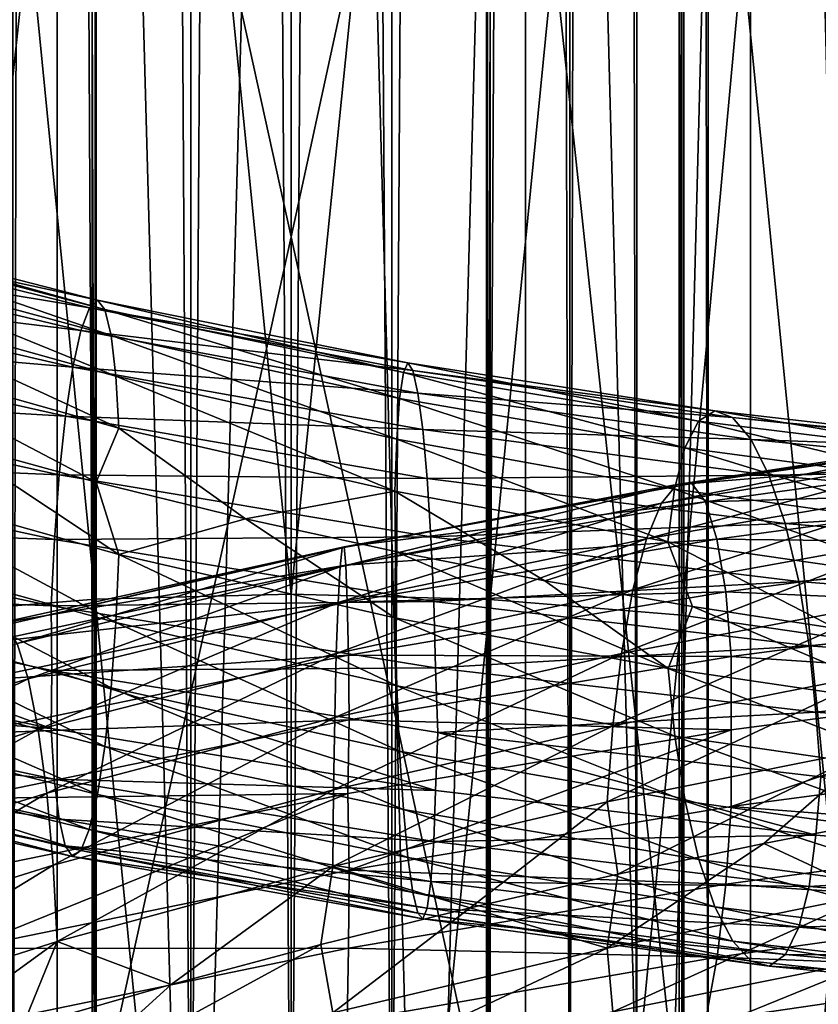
# Model space of a CAD drawing. Header units: metres. Extents: x -80 to 80, y -455 to 95.
# Tile 332 of 656: x -2.26 to 4.39, y -144.42 to -136.22. Entities that reach past the tile are written whole.
import ezdxf

# ---------------------------------------------------------------- set-up
doc = ezdxf.new("R2010")
doc.units = ezdxf.units.M
for name, color, linetype in [('solid_501010_K_01', 7, 'CONTINUOUS'), ('solid_501010_k_01_02', 7, 'CONTINUOUS'), ('solid_501010_k_02_01', 7, 'CONTINUOUS')]:
    doc.layers.add(name, color=color, linetype=linetype)

msp = doc.modelspace()

# ---------------------------------------------------------------- linework, layer by layer
at = {"layer": 'solid_501010_K_01'}
for points in [[(3.474733, -16.230074, 644.419678), (3.274158, -16.260498, 645.236816), (3.474481, -147.699997, 644.421814)], [(3.274158, -16.260498, 642.763), (3.474733, -16.230074, 643.580078), (3.474481, -147.699997, 643.578003)], [(3.474733, -16.230074, 644.419678), (3.474481, -147.699997, 644.421814), (3.474481, -147.699997, 643.578003)], [(3.474733, -16.230074, 643.580078), (3.474733, -16.230074, 644.419678), (3.474481, -147.699997, 643.578003)], [(2.620547, -16.346872, 641.67981), (2.882185, -16.314634, 642.014221), (2.880444, -147.699997, 642.011658)], [(2.882186, -16.314634, 645.985596), (2.620548, -16.346872, 646.319946), (2.880444, -147.699997, 645.988159)], [(2.882186, -16.314634, 645.985596), (2.880444, -147.699997, 645.988159), (3.272557, -147.699997, 645.241028)], [(2.882185, -16.314634, 642.014221), (3.272557, -147.699997, 642.758789), (2.880444, -147.699997, 642.011658)], [(2.882185, -16.314634, 642.014221), (3.274158, -16.260498, 642.763), (3.272557, -147.699997, 642.758789)], [(3.274158, -16.260498, 645.236816), (2.882186, -16.314634, 645.985596), (3.272557, -147.699997, 645.241028)], [(3.274158, -16.260498, 645.236816), (3.272557, -147.699997, 645.241028), (3.474481, -147.699997, 644.421814)], [(3.274158, -16.260498, 642.763), (3.474481, -147.699997, 643.578003), (3.272557, -147.699997, 642.758789)], [(2.320167, -16.380054, 641.379456), (2.320929, -147.699997, 641.380127), (1.626531, -147.699997, 640.900818)], [(1.985829, -16.412197, 641.117798), (2.320167, -16.380054, 641.379456), (1.626531, -147.699997, 640.900818)], [(2.320168, -16.380054, 646.620361), (1.98583, -16.412197, 646.882019), (2.320929, -147.699997, 646.61969)], [(2.320167, -16.380054, 641.379456), (2.620547, -16.346872, 641.67981), (2.320929, -147.699997, 641.380127)], [(2.620548, -16.346872, 646.319946), (2.320168, -16.380054, 646.620361), (2.320929, -147.699997, 646.61969)], [(2.620548, -16.346872, 646.319946), (2.320929, -147.699997, 646.61969), (2.880444, -147.699997, 645.988159)], [(2.620547, -16.346872, 641.67981), (2.880444, -147.699997, 642.011658), (2.320929, -147.699997, 641.380127)], [(0.83413, -16.484535, 647.399048), (0, -16.5, 647.499878), (0.837605, -147.699997, 647.398193)], [(1.622891, -16.441397, 647.100891), (0.83413, -16.484535, 647.399048), (0.837605, -147.699997, 647.398193)], [(0.83413, -16.484535, 640.600769), (1.622891, -16.441397, 640.898926), (0.837605, -147.699997, 640.601624)], [(1.622891, -16.441397, 647.100891), (0.837605, -147.699997, 647.398193), (1.626531, -147.699997, 647.098999)], [(1.622891, -16.441397, 640.898926), (1.626531, -147.699997, 640.900818), (0.837605, -147.699997, 640.601624)], [(1.98583, -16.412197, 646.882019), (1.622891, -16.441397, 647.100891), (1.626531, -147.699997, 647.098999)], [(1.622891, -16.441397, 640.898926), (1.985829, -16.412197, 641.117798), (1.626531, -147.699997, 640.900818)], [(1.98583, -16.412197, 646.882019), (1.626531, -147.699997, 647.098999), (2.320929, -147.699997, 646.61969)], [(0, -16.5, 647.499878), (0, -147.699997, 647.499878), (0.837605, -147.699997, 647.398193)], [(3.826834, -181.584335, 231.391663), (3.826834, -110.287094, 183.301071), (1.950903, -109.968887, 183.772842)], [(1.950903, -181.266113, 231.863434), (3.826834, -181.584335, 231.391663), (1.950903, -109.968887, 183.772842)], [(5.555702, -182.101074, 230.625549), (5.555702, -110.803848, 182.534958), (3.826834, -110.287094, 183.301071)], [(3.826834, -181.584335, 231.391663), (5.555702, -182.101074, 230.625549), (3.826834, -110.287094, 183.301071)], [(3.826834, -191.91687, 216.073044), (3.826834, -120.619637, 167.982452), (5.555702, -120.102882, 168.748566)], [(5.555702, -191.400116, 216.839157), (3.826834, -191.91687, 216.073044), (5.555702, -120.102882, 168.748566)], [(1.950903, -192.235077, 215.601273), (1.950903, -120.937851, 167.510681), (3.826834, -120.619637, 167.982452)], [(3.826834, -191.91687, 216.073044), (1.950903, -192.235077, 215.601273), (3.826834, -120.619637, 167.982452)], [(0, -192.342529, 215.441971), (0, -121.045296, 167.351379), (1.950903, -120.937851, 167.510681)], [(1.950903, -192.235077, 215.601273), (0, -192.342529, 215.441971), (1.950903, -120.937851, 167.510681)], [(0, -124.642555, 1136.625977), (0, -141.003525, 1141.652222), (1.658268, -124.699287, 1136.4729)], [(0, -141.003525, 1141.652222), (1.658268, -141.047653, 1141.494995), (1.658268, -124.699287, 1136.4729)], [(1.658268, -124.699287, 1136.4729), (1.658268, -141.047653, 1141.494995), (3.254351, -124.867523, 1136.018555)], [(1.658268, -141.047653, 1141.494995), (3.254351, -141.178558, 1141.028564), (3.254351, -124.867523, 1136.018555)], [(3.254351, -124.867523, 1136.018555), (3.254351, -141.178558, 1141.028564), (4.725122, -125.140785, 1135.280762)], [(3.254351, -141.178558, 1141.028564), (4.725122, -141.391174, 1140.270996), (4.725122, -125.140785, 1135.280762)], [(4.705681, -130.053833, 1122.015259), (4.705681, -145.213852, 1126.651001), (3.232754, -130.325699, 1121.28125)], [(0, -138.025543, 1123.136841), (0, -130.30011, 1120.595093), (1.635345, -130.492401, 1120.831055)], [(3.232754, -130.325699, 1121.28125), (3.232754, -145.425385, 1125.897339), (1.635345, -130.492401, 1120.831055)], [(4.705681, -145.213852, 1126.651001), (3.232754, -145.425385, 1125.897339), (3.232754, -130.325699, 1121.28125)], [(0, -138.025543, 1123.136841), (1.635345, -130.492401, 1120.831055), (1.635345, -145.555084, 1125.435181)], [(3.232754, -145.425385, 1125.897339), (1.635345, -145.555084, 1125.435181), (1.635345, -130.492401, 1120.831055)], [(0, -145.851944, 1125.348389), (0, -138.025543, 1123.136841), (1.635345, -145.555084, 1125.435181)], [(0.934078, -139.156067, 1119.78125), (3.394161, -139.561462, 1120.284424), (0.971201, -139.077347, 1119.150269)], [(0.971201, -139.077347, 1119.150269), (3.529058, -139.476318, 1119.66748), (1.012212, -139.139023, 1118.497192)], [(3.394161, -139.561462, 1120.284424), (3.529058, -139.476318, 1119.66748), (0.971201, -139.077347, 1119.150269)], [(0.902933, -139.374664, 1120.355347), (3.280993, -139.785858, 1120.846313), (0.934078, -139.156067, 1119.78125)], [(3.280993, -139.785858, 1120.846313), (3.394161, -139.561462, 1120.284424), (0.934078, -139.156067, 1119.78125)], [(1.012212, -139.139023, 1118.497192), (3.678078, -139.531296, 1119.029663), (1.05453, -139.328461, 1117.86084)], [(3.529058, -139.476318, 1119.66748), (3.678078, -139.531296, 1119.029663), (1.012212, -139.139023, 1118.497192)], [(1.05453, -139.328461, 1117.86084), (3.831851, -139.714188, 1118.408813), (1.095569, -139.632751, 1117.279785)], [(3.678078, -139.531296, 1119.029663), (3.831851, -139.714188, 1118.408813), (1.05453, -139.328461, 1117.86084)], [(0.879124, -139.71257, 1120.843628), (3.194477, -140.128601, 1121.324829), (0.902933, -139.374664, 1120.355347)], [(3.194477, -140.128601, 1121.324829), (3.280993, -139.785858, 1120.846313), (0.902933, -139.374664, 1120.355347)], [(3.394161, -139.561462, 1120.284424), (5.756583, -139.855133, 1121.179932), (3.529058, -139.476318, 1119.66748)], [(3.529058, -139.476318, 1119.66748), (5.985372, -139.75853, 1120.592651), (3.678078, -139.531296, 1119.029663)], [(5.756583, -139.855133, 1121.179932), (5.985372, -139.75853, 1120.592651), (3.529058, -139.476318, 1119.66748)], [(3.280993, -139.785858, 1120.846313), (5.564646, -140.089798, 1121.716797), (3.394161, -139.561462, 1120.284424)], [(5.564646, -140.089798, 1121.716797), (5.756583, -139.855133, 1121.179932), (3.394161, -139.561462, 1120.284424)], [(3.678078, -139.531296, 1119.029663), (6.238113, -139.801559, 1119.987305), (3.831851, -139.714188, 1118.408813)], [(5.985372, -139.75853, 1120.592651), (6.238113, -139.801559, 1119.987305), (3.678078, -139.531296, 1119.029663)], [(-1.435865, -139.620636, 1121.115112), (-0.380115, -140.375473, 1121.345947), (0.863944, -140.146805, 1121.217651)], [(1.095569, -139.632751, 1117.279785), (3.980974, -140.012512, 1117.842407), (1.132749, -140.039063, 1116.791992)], [(3.831851, -139.714188, 1118.408813), (3.980974, -140.012512, 1117.842407), (1.095569, -139.632751, 1117.279785)], [(3.084992, -140.246582, 1151.429443), (3.213969, -140.089554, 1152.062988), (5.912982, -139.676315, 1151.161621)], [(5.675694, -139.827621, 1150.558716), (3.084992, -140.246582, 1151.429443), (5.912982, -139.676315, 1151.161621)], [(3.213969, -140.089554, 1152.062988), (3.339046, -140.082245, 1152.713013), (6.143096, -139.67392, 1151.782227)], [(5.912982, -139.676315, 1151.161621), (3.213969, -140.089554, 1152.062988), (6.143096, -139.67392, 1151.782227)], [(6.143096, -139.67392, 1151.782227), (3.339046, -140.082245, 1152.713013), (6.351573, -139.830551, 1152.383667)], [(0.863944, -140.146805, 1121.217651), (3.139316, -140.566467, 1121.692139), (0.879124, -139.71257, 1120.843628)], [(3.139316, -140.566467, 1121.692139), (3.194477, -140.128601, 1121.324829), (0.879124, -139.71257, 1120.843628)], [(3.831851, -139.714188, 1118.408813), (6.498915, -139.972763, 1119.399658), (3.980974, -140.012512, 1117.842407)], [(6.238113, -139.801559, 1119.987305), (6.498915, -139.972763, 1119.399658), (3.831851, -139.714188, 1118.408813)], [(2.960002, -140.54248, 1150.850952), (3.084992, -140.246582, 1151.429443), (5.675694, -139.827621, 1150.558716)], [(5.445739, -140.117386, 1150.010132), (2.960002, -140.54248, 1150.850952), (5.675694, -139.827621, 1150.558716)], [(3.194477, -140.128601, 1121.324829), (5.417914, -140.441147, 1122.175781), (3.280993, -139.785858, 1120.846313)], [(5.417914, -140.441147, 1122.175781), (5.564646, -140.089798, 1121.716797), (3.280993, -139.785858, 1120.846313)], [(3.339046, -140.082245, 1152.713013), (3.452362, -140.235199, 1153.34082), (6.351573, -139.830551, 1152.383667)], [(6.351573, -139.830551, 1152.383667), (3.452362, -140.235199, 1153.34082), (6.526616, -140.142059, 1152.932617)], [(6.498915, -139.972763, 1119.399658), (6.751832, -140.260483, 1118.865356), (3.980974, -140.012512, 1117.842407)], [(0.40631, -140.775787, 1151.865479), (0.423297, -140.617645, 1152.511475), (3.213969, -140.089554, 1152.062988)], [(3.084992, -140.246582, 1151.429443), (0.40631, -140.775787, 1151.865479), (3.213969, -140.089554, 1152.062988)], [(0.423297, -140.617645, 1152.511475), (0.43977, -140.609543, 1153.173218), (3.339046, -140.082245, 1152.713013)], [(3.213969, -140.089554, 1152.062988), (0.423297, -140.617645, 1152.511475), (3.339046, -140.082245, 1152.713013)], [(3.339046, -140.082245, 1152.713013), (0.43977, -140.609543, 1153.173218), (3.452362, -140.235199, 1153.34082)], [(3.980974, -140.012512, 1117.842407), (4.116075, -140.413864, 1117.367676), (1.132749, -140.039063, 1116.791992)], [(1.132749, -140.039063, 1116.791992), (4.116075, -140.413864, 1117.367676), (1.163967, -140.526932, 1116.425415)], [(3.980974, -140.012512, 1117.842407), (6.751832, -140.260483, 1118.865356), (4.116075, -140.413864, 1117.367676)], [(0.863944, -140.146805, 1121.217651), (-0.380115, -140.375473, 1121.345947), (0.869304, -140.649445, 1121.448486)], [(0.863944, -140.146805, 1121.217651), (0.869304, -140.649445, 1121.448486), (2.114562, -140.892746, 1121.662231)], [(0.863944, -140.146805, 1121.217651), (2.114562, -140.892746, 1121.662231), (3.139316, -140.566467, 1121.692139)], [(2.846857, -140.966431, 1150.365356), (2.960002, -140.54248, 1150.850952), (5.445739, -140.117386, 1150.010132)], [(5.237578, -140.535217, 1149.552124), (2.846857, -140.966431, 1150.365356), (5.445739, -140.117386, 1150.010132)], [(3.139316, -140.566467, 1121.692139), (5.324359, -140.885468, 1122.530151), (3.194477, -140.128601, 1121.324829)], [(5.324359, -140.885468, 1122.530151), (5.417914, -140.441147, 1122.175781), (3.194477, -140.128601, 1121.324829)], [(3.452362, -140.235199, 1153.34082), (3.547507, -140.544479, 1153.911621), (6.526616, -140.142059, 1152.932617)], [(0.389848, -141.073074, 1151.274414), (0.40631, -140.775787, 1151.865479), (3.084992, -140.246582, 1151.429443)], [(2.960002, -140.54248, 1150.850952), (0.389848, -141.073074, 1151.274414), (3.084992, -140.246582, 1151.429443)], [(0.43977, -140.609543, 1153.173218), (0.454695, -140.762161, 1153.811401), (3.452362, -140.235199, 1153.34082)], [(3.452362, -140.235199, 1153.34082), (0.454695, -140.762161, 1153.811401), (3.547507, -140.544479, 1153.911621)], [(6.751832, -140.260483, 1118.865356), (6.980966, -140.653046, 1118.419556), (4.116075, -140.413864, 1117.367676)], [(4.116075, -140.413864, 1117.367676), (4.22951, -140.898102, 1117.011719), (1.163967, -140.526932, 1116.425415)], [(4.116075, -140.413864, 1117.367676), (6.980966, -140.653046, 1118.419556), (4.22951, -140.898102, 1117.011719)], [(0.374946, -141.498581, 1150.7771), (0.389848, -141.073074, 1151.274414), (2.960002, -140.54248, 1150.850952)], [(2.846857, -140.966431, 1150.365356), (0.374946, -141.498581, 1150.7771), (2.960002, -140.54248, 1150.850952)], [(0.454695, -140.762161, 1153.811401), (0.467226, -141.071579, 1154.390381), (3.547507, -140.544479, 1153.911621)], [(3.547507, -140.544479, 1153.911621), (0.467226, -141.071579, 1154.390381), (3.620338, -140.983444, 1154.396362)], [(1.163967, -140.526932, 1116.425415), (4.22951, -140.898102, 1117.011719), (1.187863, -141.063919, 1116.192139)], [(3.139316, -140.566467, 1121.692139), (2.114562, -140.892746, 1121.662231), (3.343537, -141.105896, 1121.985962)], [(2.751936, -141.497452, 1150.000122), (2.846857, -140.966431, 1150.365356), (5.237578, -140.535217, 1149.552124)], [(5.062946, -141.060501, 1149.210327), (2.751936, -141.497452, 1150.000122), (5.237578, -140.535217, 1149.552124)], [(3.139316, -140.566467, 1121.692139), (3.343537, -141.105896, 1121.985962), (4.54114, -141.289093, 1122.417358)], [(3.139316, -140.566467, 1121.692139), (4.54114, -141.289093, 1122.417358), (5.324359, -140.885468, 1122.530151)], [(0.43977, -140.609543, 1153.173218), (-2.472357, -141.254654, 1153.150146), (0.454695, -140.762161, 1153.811401)], [(-2.379745, -141.259445, 1152.494629), (-2.472357, -141.254654, 1153.150146), (0.43977, -140.609543, 1153.173218)], [(0.423297, -140.617645, 1152.511475), (-2.379745, -141.259445, 1152.494629), (0.43977, -140.609543, 1153.173218)], [(-2.284246, -141.414169, 1151.854736), (-2.379745, -141.259445, 1152.494629), (0.423297, -140.617645, 1152.511475)], [(0.40631, -140.775787, 1151.865479), (-2.284246, -141.414169, 1151.854736), (0.423297, -140.617645, 1152.511475)], [(0.864059, -141.199631, 1121.516357), (3.139735, -141.62207, 1121.988403), (0.869304, -140.649445, 1121.448486)], [(3.139735, -141.62207, 1121.988403), (2.114562, -140.892746, 1121.662231), (0.869304, -140.649445, 1121.448486)], [(6.980966, -140.653046, 1118.419556), (7.173356, -141.130875, 1118.087769), (4.22951, -140.898102, 1117.011719)], [(0.454695, -140.762161, 1153.811401), (-2.556261, -141.410233, 1153.782104), (0.467226, -141.071579, 1154.390381)], [(-2.472357, -141.254654, 1153.150146), (-2.556261, -141.410233, 1153.782104), (0.454695, -140.762161, 1153.811401)], [(-2.191698, -141.708145, 1151.269165), (-2.284246, -141.414169, 1151.854736), (0.40631, -140.775787, 1151.865479)], [(0.389848, -141.073074, 1151.274414), (-2.191698, -141.708145, 1151.269165), (0.40631, -140.775787, 1151.865479)], [(4.22951, -140.898102, 1117.011719), (4.316344, -141.432907, 1116.786255), (1.187863, -141.063919, 1116.192139)], [(3.139735, -141.62207, 1121.988403), (3.343537, -141.105896, 1121.985962), (2.114562, -140.892746, 1121.662231)], [(4.22951, -140.898102, 1117.011719), (7.173356, -141.130875, 1118.087769), (4.316344, -141.432907, 1116.786255)], [(0.362445, -142.031219, 1150.401611), (0.374946, -141.498581, 1150.7771), (2.846857, -140.966431, 1150.365356)], [(2.751936, -141.497452, 1150.000122), (0.362445, -142.031219, 1150.401611), (2.846857, -140.966431, 1150.365356)], [(0.467226, -141.071579, 1154.390381), (0.476818, -141.511154, 1154.880981), (3.620338, -140.983444, 1154.396362)], [(3.620338, -140.983444, 1154.396362), (0.476818, -141.511154, 1154.880981), (3.666915, -141.522766, 1154.76709)], [(0.467226, -141.071579, 1154.390381), (-2.626709, -141.722107, 1154.355225), (0.476818, -141.511154, 1154.880981)], [(-2.556261, -141.410233, 1153.782104), (-2.626709, -141.722107, 1154.355225), (0.467226, -141.071579, 1154.390381)], [(-2.107921, -142.130646, 1150.776245), (-2.191698, -141.708145, 1151.269165), (0.389848, -141.073074, 1151.274414)], [(0.374946, -141.498581, 1150.7771), (-2.107921, -142.130646, 1150.776245), (0.389848, -141.073074, 1151.274414)], [(0, -141.003525, 1141.652222), (0, -157.721603, 1145.31958), (1.658268, -141.047653, 1141.494995)], [(0, -157.721603, 1145.31958), (1.658268, -157.752869, 1145.159302), (1.658268, -141.047653, 1141.494995)], [(1.187863, -141.063919, 1116.192139), (4.316344, -141.432907, 1116.786255), (1.203146, -141.617249, 1116.103027)], [(1.658268, -141.047653, 1141.494995), (1.658268, -157.752869, 1145.159302), (3.254351, -141.178558, 1141.028564)], [(2.679372, -142.099075, 1149.767456), (2.751936, -141.497452, 1150.000122), (5.062946, -141.060501, 1149.210327)], [(4.929443, -141.657059, 1148.995972), (2.679372, -142.099075, 1149.767456), (5.062946, -141.060501, 1149.210327)], [(3.139735, -141.62207, 1121.988403), (5.32507, -141.945938, 1122.824707), (3.343537, -141.105896, 1121.985962)], [(5.32507, -141.945938, 1122.824707), (4.54114, -141.289093, 1122.417358), (3.343537, -141.105896, 1121.985962)], [(7.173356, -141.130875, 1118.087769), (7.320628, -141.66188, 1117.880493), (4.316344, -141.432907, 1116.786255)], [(3.195266, -142.187302, 1121.902832), (3.139735, -141.62207, 1121.988403), (0.864059, -141.199631, 1121.516357)], [(0.879341, -141.765823, 1121.426392), (3.195266, -142.187302, 1121.902832), (0.864059, -141.199631, 1121.516357)], [(1.658268, -157.752869, 1145.159302), (3.254351, -157.845566, 1144.683838), (3.254351, -141.178558, 1141.028564)], [(3.254351, -141.178558, 1141.028564), (3.254351, -157.845566, 1144.683838), (4.725122, -141.391174, 1140.270996)], [(3.254351, -157.845566, 1144.683838), (4.725122, -157.99614, 1143.911499), (4.725122, -141.391174, 1140.270996)], [(4.316344, -141.432907, 1116.786255), (4.371875, -141.985565, 1116.701782), (1.203146, -141.617249, 1116.103027)], [(4.316344, -141.432907, 1116.786255), (7.320628, -141.66188, 1117.880493), (4.371875, -141.985565, 1116.701782)], [(0.476818, -141.511154, 1154.880981), (-2.680636, -142.163483, 1154.84082), (0.482952, -142.051453, 1155.254761)], [(-2.626709, -141.722107, 1154.355225), (-2.680636, -142.163483, 1154.84082), (0.476818, -141.511154, 1154.880981)], [(-2.037638, -142.660782, 1150.404053), (-2.107921, -142.130646, 1150.776245), (0.374946, -141.498581, 1150.7771)], [(0.362445, -142.031219, 1150.401611), (-2.037638, -142.660782, 1150.404053), (0.374946, -141.498581, 1150.7771)], [(0.352888, -142.63443, 1150.160522), (0.362445, -142.031219, 1150.401611), (2.751936, -141.497452, 1150.000122)], [(2.679372, -142.099075, 1149.767456), (0.352888, -142.63443, 1150.160522), (2.751936, -141.497452, 1150.000122)], [(0.476818, -141.511154, 1154.880981), (0.482952, -142.051453, 1155.254761), (3.666915, -141.522766, 1154.76709)], [(3.666915, -141.522766, 1154.76709), (0.482952, -142.051453, 1155.254761), (3.6668, -142.134155, 1154.99939)], [(-1.996346, -141.639435, 1116.090576), (1.222056, -142.15596, 1116.170898), (1.203261, -142.64003, 1116.393188)], [(1.203146, -141.617249, 1116.103027), (4.371875, -141.985565, 1116.701782), (1.222056, -142.15596, 1116.170898)], [(5.419252, -142.509521, 1122.750244), (5.32507, -141.945938, 1122.824707), (3.139735, -141.62207, 1121.988403)], [(3.195266, -142.187302, 1121.902832), (5.419252, -142.509521, 1122.750244), (3.139735, -141.62207, 1121.988403)], [(2.633105, -142.734177, 1149.677979), (2.679372, -142.099075, 1149.767456), (4.929443, -141.657059, 1148.995972)], [(4.844323, -142.288055, 1148.918701), (2.633105, -142.734177, 1149.677979), (4.929443, -141.657059, 1148.995972)], [(6.763072, -141.728409, 1153.993042), (3.6668, -142.134155, 1154.99939), (3.667267, -142.771606, 1155.060669)], [(7.320628, -141.66188, 1117.880493), (7.41481, -142.213501, 1117.807495), (4.371875, -141.985565, 1116.701782)], [(3.2821, -142.729309, 1121.672729), (3.195266, -142.187302, 1121.902832), (0.879341, -141.765823, 1121.426392)], [(0.903238, -142.310165, 1121.188477), (3.2821, -142.729309, 1121.672729), (0.879341, -141.765823, 1121.426392)], [(0.482952, -142.051453, 1155.254761), (-2.715124, -142.70488, 1155.210449), (0.472482, -142.664032, 1155.484009)], [(-2.680636, -142.163483, 1154.84082), (-2.715124, -142.70488, 1155.210449), (0.482952, -142.051453, 1155.254761)], [(-1.983909, -143.2621, 1150.164795), (-2.037638, -142.660782, 1150.404053), (0.362445, -142.031219, 1150.401611)], [(0.352888, -142.63443, 1150.160522), (-1.983909, -143.2621, 1150.164795), (0.362445, -142.031219, 1150.401611)], [(0.482952, -142.051453, 1155.254761), (0.472482, -142.664032, 1155.484009), (3.6668, -142.134155, 1154.99939)], [(4.371875, -141.985565, 1116.701782), (4.412237, -142.52536, 1116.77478), (1.222056, -142.15596, 1116.170898)], [(4.371875, -141.985565, 1116.701782), (7.41481, -142.213501, 1117.807495), (4.412237, -142.52536, 1116.77478)], [(0.346794, -143.270981, 1150.065063), (0.352888, -142.63443, 1150.160522), (2.679372, -142.099075, 1149.767456)], [(2.633105, -142.734177, 1149.677979), (0.346794, -143.270981, 1150.065063), (2.679372, -142.099075, 1149.767456)], [(3.6668, -142.134155, 1154.99939), (0.472482, -142.664032, 1155.484009), (0.482999, -143.303146, 1155.545166)], [(3.6668, -142.134155, 1154.99939), (0.482999, -143.303146, 1155.545166), (3.667267, -142.771606, 1155.060669)], [(1.222056, -142.15596, 1116.170898), (4.372293, -143.011841, 1116.989746), (1.203261, -142.64003, 1116.393188)], [(1.222056, -142.15596, 1116.170898), (4.412237, -142.52536, 1116.77478), (4.372293, -143.011841, 1116.989746)], [(5.566525, -143.047424, 1122.53833), (5.419252, -142.509521, 1122.750244), (3.195266, -142.187302, 1121.902832)], [(3.2821, -142.729309, 1121.672729), (5.566525, -143.047424, 1122.53833), (3.195266, -142.187302, 1121.902832)], [(4.844323, -142.288055, 1148.918701), (2.722915, -143.335602, 1149.714111), (2.633105, -142.734177, 1149.677979)], [(4.844323, -142.288055, 1148.918701), (3.936906, -143.081116, 1149.33667), (2.722915, -143.335602, 1149.714111)], [(4.844323, -142.288055, 1148.918701), (5.115891, -142.853439, 1148.851807), (3.936906, -143.081116, 1149.33667)], [(3.395535, -143.213669, 1121.309814), (3.2821, -142.729309, 1121.672729), (0.903238, -142.310165, 1121.188477)], [(0.934456, -142.798126, 1120.814941), (3.395535, -143.213669, 1121.309814), (0.903238, -142.310165, 1121.188477)], [(4.412237, -142.52536, 1116.77478), (7.41552, -143.246231, 1118.094238), (4.372293, -143.011841, 1116.989746)], [(-1.949651, -143.897461, 1150.069702), (-1.983909, -143.2621, 1150.164795), (0.352888, -142.63443, 1150.160522)], [(0.346794, -143.270981, 1150.065063), (-1.949651, -143.897461, 1150.069702), (0.352888, -142.63443, 1150.160522)], [(-2.715124, -142.70488, 1155.210449), (-2.742099, -143.318756, 1155.434692), (0.472482, -142.664032, 1155.484009)], [(0.472482, -142.664032, 1155.484009), (-2.715384, -143.956314, 1155.49707), (0.482999, -143.303146, 1155.545166)], [(1.203261, -142.64003, 1116.393188), (4.372293, -143.011841, 1116.989746), (1.18808, -143.063766, 1116.759644)], [(2.633105, -142.734177, 1149.677979), (1.489761, -143.615799, 1149.980103), (0.346794, -143.270981, 1150.065063)], [(3.667267, -142.771606, 1155.060669), (0.482999, -143.303146, 1155.545166), (3.621, -143.41954, 1154.968872)], [(3.530636, -143.607834, 1120.827393), (3.395535, -143.213669, 1121.309814), (0.934456, -142.798126, 1120.814941)], [(0.971636, -143.197052, 1120.319336), (3.530636, -143.607834, 1120.827393), (0.934456, -142.798126, 1120.814941)], [(2.633105, -142.734177, 1149.677979), (2.722915, -143.335602, 1149.714111), (1.489761, -143.615799, 1149.980103)], [(5.758914, -143.525467, 1122.199463), (5.566525, -143.047424, 1122.53833), (3.2821, -142.729309, 1121.672729)], [(3.395535, -143.213669, 1121.309814), (5.758914, -143.525467, 1122.199463), (3.2821, -142.729309, 1121.672729)], [(4.844969, -143.502563, 1149.207764), (3.936906, -143.081116, 1149.33667), (5.115891, -142.853439, 1148.851807)], [(4.372293, -143.011841, 1116.989746), (4.317132, -143.439499, 1117.349609), (1.18808, -143.063766, 1116.759644)], [(6.661828, -143.006454, 1153.978027), (3.621, -143.41954, 1154.968872), (6.528325, -143.610107, 1153.75769)], [(4.372293, -143.011841, 1116.989746), (7.41552, -143.246231, 1118.094238), (4.317132, -143.439499, 1117.349609)], [(1.18808, -143.063766, 1116.759644), (4.317132, -143.439499, 1117.349609), (1.164271, -143.397736, 1117.240112)], [(2.633456, -143.953125, 1149.964478), (2.722915, -143.335602, 1149.714111), (3.936906, -143.081116, 1149.33667)], [(4.844969, -143.502563, 1149.207764), (2.633456, -143.953125, 1149.964478), (3.936906, -143.081116, 1149.33667)], [(3.67976, -143.893402, 1120.254272), (3.530636, -143.607834, 1120.827393), (0.971636, -143.197052, 1120.319336)], [(1.012675, -143.488235, 1119.731445), (3.67976, -143.893402, 1120.254272), (0.971636, -143.197052, 1120.319336)], [(0.346794, -143.270981, 1150.065063), (1.489761, -143.615799, 1149.980103), (0.24626, -143.921982, 1150.133423)], [(5.988048, -143.911301, 1121.746094), (5.758914, -143.525467, 1122.199463), (3.395535, -143.213669, 1121.309814)], [(3.530636, -143.607834, 1120.827393), (5.988048, -143.911301, 1121.746094), (3.395535, -143.213669, 1121.309814)], [(7.41552, -143.246231, 1118.094238), (7.321966, -143.680954, 1118.441284), (4.317132, -143.439499, 1117.349609)], [(0.482999, -143.303146, 1155.545166), (-2.715384, -143.956314, 1155.49707), (0.476905, -143.952759, 1155.447388)], [(0.482999, -143.303146, 1155.545166), (0.476905, -143.952759, 1155.447388), (3.621, -143.41954, 1154.968872)], [(2.633456, -143.953125, 1149.964478), (1.489761, -143.615799, 1149.980103), (2.722915, -143.335602, 1149.714111)], [(3.621, -143.41954, 1154.968872), (0.476905, -143.952759, 1155.447388), (3.548435, -144.028519, 1154.730103)], [(1.164271, -143.397736, 1117.240112), (4.230618, -143.778442, 1117.820435), (1.133127, -143.619888, 1117.808228)], [(4.317132, -143.439499, 1117.349609), (4.230618, -143.778442, 1117.820435), (1.164271, -143.397736, 1117.240112)], [(3.621, -143.41954, 1154.968872), (3.548435, -144.028519, 1154.730103), (6.528325, -143.610107, 1153.75769)], [(4.317132, -143.439499, 1117.349609), (7.321966, -143.680954, 1118.441284), (4.230618, -143.778442, 1117.820435)], [(3.833532, -144.060989, 1119.629028), (3.67976, -143.893402, 1120.254272), (1.012675, -143.488235, 1119.731445)], [(1.054993, -143.661987, 1119.090576), (3.833532, -144.060989, 1119.629028), (1.012675, -143.488235, 1119.731445)], [(2.680033, -144.48204, 1150.327393), (2.633456, -143.953125, 1149.964478), (4.844969, -143.502563, 1149.207764)], [(4.93066, -144.031235, 1149.560791), (2.680033, -144.48204, 1150.327393), (4.844969, -143.502563, 1149.207764)], [(0.34684, -144.492203, 1150.348389), (0.24626, -143.921982, 1150.133423), (1.489761, -143.615799, 1149.980103)], [(2.633456, -143.953125, 1149.964478), (0.34684, -144.492203, 1150.348389), (1.489761, -143.615799, 1149.980103)], [(6.240965, -144.186966, 1121.205322), (5.988048, -143.911301, 1121.746094), (3.530636, -143.607834, 1120.827393)], [(3.67976, -143.893402, 1120.254272), (6.240965, -144.186966, 1121.205322), (3.530636, -143.607834, 1120.827393)], [(6.528325, -143.610107, 1153.75769), (3.548435, -144.028519, 1154.730103), (6.353693, -144.13562, 1153.407837)], [(3.982552, -144.101578, 1118.990356), (3.833532, -144.060989, 1119.629028), (1.054993, -143.661987, 1119.090576)], [(1.096003, -143.708954, 1118.436523), (3.982552, -144.101578, 1118.990356), (1.054993, -143.661987, 1119.090576)], [(1.133127, -143.619888, 1117.808228), (4.117449, -144.006317, 1118.376221), (1.096003, -143.708954, 1118.436523)], [(4.230618, -143.778442, 1117.820435), (4.117449, -144.006317, 1118.376221), (1.133127, -143.619888, 1117.808228)], [(7.321966, -143.680954, 1118.441284), (7.175234, -144.028778, 1118.8927), (4.230618, -143.778442, 1117.820435)], [(4.117449, -144.006317, 1118.376221), (3.982552, -144.101578, 1118.990356), (1.096003, -143.708954, 1118.436523)], [(4.230618, -143.778442, 1117.820435), (7.175234, -144.028778, 1118.8927), (4.117449, -144.006317, 1118.376221)], [(-1.949911, -145.118698, 1150.349487), (-1.000594, -144.254639, 1150.17334), (0.24626, -143.921982, 1150.133423)], [(0.34684, -144.492203, 1150.348389), (-1.949911, -145.118698, 1150.349487), (0.24626, -143.921982, 1150.133423)], [(6.501767, -144.343704, 1120.613647), (6.240965, -144.186966, 1121.205322), (3.67976, -143.893402, 1120.254272)], [(3.833532, -144.060989, 1119.629028), (6.501767, -144.343704, 1120.613647), (3.67976, -143.893402, 1120.254272)], [(-2.715384, -143.956314, 1155.49707), (-2.681126, -144.604614, 1155.399658), (0.476905, -143.952759, 1155.447388)], [(0.476905, -143.952759, 1155.447388), (-2.681126, -144.604614, 1155.399658), (0.467348, -144.5634, 1155.200317)], [(0.352975, -145.021851, 1150.714355), (0.34684, -144.492203, 1150.348389), (2.633456, -143.953125, 1149.964478)], [(2.680033, -144.48204, 1150.327393), (0.352975, -145.021851, 1150.714355), (2.633456, -143.953125, 1149.964478)], [(0.476905, -143.952759, 1155.447388), (0.467348, -144.5634, 1155.200317), (3.548435, -144.028519, 1154.730103)], [(3.548435, -144.028519, 1154.730103), (0.467348, -144.5634, 1155.200317), (3.453515, -144.559677, 1154.356812)], [(3.548435, -144.028519, 1154.730103), (3.453515, -144.559677, 1154.356812), (6.353693, -144.13562, 1153.407837)], [(4.117449, -144.006317, 1118.376221), (6.983297, -144.26683, 1119.42334), (3.982552, -144.101578, 1118.990356)], [(7.175234, -144.028778, 1118.8927), (6.983297, -144.26683, 1119.42334), (4.117449, -144.006317, 1118.376221)], [(2.752865, -144.917145, 1150.803589), (2.680033, -144.48204, 1150.327393), (4.93066, -144.031235, 1149.560791)], [(5.064654, -144.4673, 1150.020874), (2.752865, -144.917145, 1150.803589), (4.93066, -144.031235, 1149.560791)], [(6.754508, -144.373077, 1120.007568), (6.501767, -144.343704, 1120.613647), (3.833532, -144.060989, 1119.629028)], [(3.982552, -144.101578, 1118.990356), (6.754508, -144.373077, 1120.007568), (3.833532, -144.060989, 1119.629028)], [(6.983297, -144.26683, 1119.42334), (6.754508, -144.373077, 1120.007568), (3.982552, -144.101578, 1118.990356)], [(6.353693, -144.13562, 1153.407837), (3.453515, -144.559677, 1154.356812), (6.145531, -144.546585, 1152.941528)]]:
    msp.add_3dface(points, dxfattribs=at)
at = {"layer": 'solid_501010_k_01_02'}
for points in [[(6.526616, -140.142059, 1152.932617), (3.547507, -140.544479, 1153.911621), (6.66061, -140.581726, 1153.401123)], [(3.547507, -140.544479, 1153.911621), (3.620338, -140.983444, 1154.396362), (6.66061, -140.581726, 1153.401123)], [(6.66061, -140.581726, 1153.401123), (3.620338, -140.983444, 1154.396362), (6.746301, -141.120209, 1153.761963)], [(3.620338, -140.983444, 1154.396362), (3.666915, -141.522766, 1154.76709), (6.746301, -141.120209, 1153.761963)], [(6.746301, -141.120209, 1153.761963), (3.666915, -141.522766, 1154.76709), (6.763072, -141.728409, 1153.993042)], [(3.666915, -141.522766, 1154.76709), (3.6668, -142.134155, 1154.99939), (6.763072, -141.728409, 1153.993042)], [(6.763072, -141.728409, 1153.993042), (3.667267, -142.771606, 1155.060669), (6.746948, -142.363174, 1154.057739)], [(6.746948, -142.363174, 1154.057739), (3.667267, -142.771606, 1155.060669), (6.661828, -143.006454, 1153.978027)], [(3.667267, -142.771606, 1155.060669), (3.621, -143.41954, 1154.968872), (6.661828, -143.006454, 1153.978027)]]:
    msp.add_3dface(points, dxfattribs=at)
at = {"layer": 'solid_501010_k_02_01'}
for points in [[(-2.320182, -16.380053, 641.379456), (-1.985847, -16.412195, 641.117798), (-2.320929, -147.699997, 641.380127)], [(-2.320184, -16.380053, 646.620361), (-2.320929, -147.699997, 646.61969), (-1.626531, -147.699997, 647.098999)], [(-1.985849, -16.412195, 646.881958), (-2.320184, -16.380053, 646.620361), (-1.626531, -147.699997, 647.098999)], [(-1.985847, -16.412195, 641.117798), (-1.626531, -147.699997, 640.900818), (-2.320929, -147.699997, 641.380127)], [(-1.622906, -16.441397, 647.100891), (-1.985849, -16.412195, 646.881958), (-1.626531, -147.699997, 647.098999)], [(-1.985847, -16.412195, 641.117798), (-1.622905, -16.441397, 640.898926), (-1.626531, -147.699997, 640.900818)], [(-1.622905, -16.441397, 640.898926), (-0.837605, -147.699997, 640.601624), (-1.626531, -147.699997, 640.900818)], [(-1.622906, -16.441397, 647.100891), (-1.626531, -147.699997, 647.098999), (-0.837605, -147.699997, 647.398193)], [(-0.834125, -16.484535, 647.399048), (-1.622906, -16.441397, 647.100891), (-0.837605, -147.699997, 647.398193)], [(-1.622905, -16.441397, 640.898926), (-0.834125, -16.484535, 640.600769), (-0.837605, -147.699997, 640.601624)], [(-0.834125, -16.484535, 640.600769), (0, -16.5, 640.499878), (-0.837605, -147.699997, 640.601624)], [(-0.834125, -16.484535, 647.399048), (-0.837605, -147.699997, 647.398193), (0, -147.699997, 647.499878)], [(0, -16.5, 647.499878), (-0.834125, -16.484535, 647.399048), (0, -147.699997, 647.499878)], [(0.83413, -16.484535, 640.600769), (0.837605, -147.699997, 640.601624), (0, -147.699997, 640.499878)], [(0.83413, -16.484535, 640.600769), (0, -147.699997, 640.499878), (0, -16.5, 640.499878)], [(0, -16.5, 640.499878), (0, -147.699997, 640.499878), (-0.837605, -147.699997, 640.601624)], [(0, -181.158661, 232.02272), (0, -109.861435, 183.932129), (-1.950903, -109.968887, 183.772842)], [(1.950903, -181.266113, 231.863434), (1.950903, -109.968887, 183.772842), (0, -109.861435, 183.932129)], [(1.950903, -181.266113, 231.863434), (0, -109.861435, 183.932129), (0, -181.158661, 232.02272)], [(-1.950903, -181.266113, 231.863434), (-1.950903, -109.968887, 183.772842), (-3.826834, -110.287094, 183.301071)], [(-1.950903, -181.266113, 231.863434), (0, -181.158661, 232.02272), (-1.950903, -109.968887, 183.772842)], [(-3.826834, -181.584335, 231.391663), (-1.950903, -181.266113, 231.863434), (-3.826834, -110.287094, 183.301071)], [(-3.826834, -191.91687, 216.073044), (-3.826834, -120.619637, 167.982452), (-1.950903, -120.937851, 167.510681)], [(-1.950903, -192.235077, 215.601273), (-3.826834, -191.91687, 216.073044), (-1.950903, -120.937851, 167.510681)], [(-1.950903, -192.235077, 215.601273), (-1.950903, -120.937851, 167.510681), (0, -121.045296, 167.351379)], [(0, -192.342529, 215.441971), (-1.950903, -192.235077, 215.601273), (0, -121.045296, 167.351379)], [(-1.635345, -124.697746, 1136.477051), (0, -141.003525, 1141.652222), (0, -124.642555, 1136.625977)], [(-3.232754, -124.864449, 1136.026978), (-1.635345, -141.046478, 1141.49939), (-1.635345, -124.697746, 1136.477051)], [(-1.635345, -124.697746, 1136.477051), (-1.635345, -141.046478, 1141.49939), (0, -141.003525, 1141.652222)], [(-3.232754, -124.864449, 1136.026978), (-3.232754, -141.176178, 1141.037231), (-1.635345, -141.046478, 1141.49939)], [(-1.658268, -130.49086, 1120.835327), (-3.254351, -145.423004, 1125.905884), (-3.254351, -130.322617, 1121.289551)], [(-1.658268, -130.49086, 1120.835327), (0, -130.30011, 1120.595093), (0, -138.025543, 1123.136841)], [(-1.658268, -130.49086, 1120.835327), (-1.658268, -145.553909, 1125.439453), (-3.254351, -145.423004, 1125.905884)], [(-1.658268, -130.49086, 1120.835327), (0, -138.025543, 1123.136841), (-1.658268, -145.553909, 1125.439453)], [(-4.153317, -137.905579, 1119.366577), (-1.614125, -138.554977, 1119.050293), (-4.328697, -137.963913, 1118.73584)], [(-1.552426, -138.632553, 1119.679565), (-1.614125, -138.554977, 1119.050293), (-4.153317, -137.905579, 1119.366577)], [(-3.994558, -137.987442, 1119.978394), (-1.552426, -138.632553, 1119.679565), (-4.153317, -137.905579, 1119.366577)], [(-4.328697, -137.963913, 1118.73584), (-1.682284, -138.617828, 1118.399536), (-4.509671, -138.15007, 1118.123291)], [(-1.614125, -138.554977, 1119.050293), (-1.682284, -138.617828, 1118.399536), (-4.328697, -137.963913, 1118.73584)], [(-1.500665, -138.850098, 1120.252686), (-1.552426, -138.632553, 1119.679565), (-3.994558, -137.987442, 1119.978394)], [(-3.861371, -138.208786, 1120.537231), (-1.500665, -138.850098, 1120.252686), (-3.994558, -137.987442, 1119.978394)], [(-1.658268, -145.553909, 1125.439453), (0, -138.025543, 1123.136841), (0, -145.851944, 1125.348389)], [(-4.509671, -138.15007, 1118.123291), (-1.752617, -138.808395, 1117.765991), (-4.685173, -138.451355, 1117.56604)], [(-1.682284, -138.617828, 1118.399536), (-1.752617, -138.808395, 1117.765991), (-4.509671, -138.15007, 1118.123291)], [(-1.461094, -139.187103, 1120.740723), (-1.500665, -138.850098, 1120.252686), (-3.861371, -138.208786, 1120.537231)], [(-3.759552, -138.54892, 1121.015015), (-1.461094, -139.187103, 1120.740723), (-3.861371, -138.208786, 1120.537231)], [(-4.685173, -138.451355, 1117.56604), (-1.820823, -139.113739, 1117.187988), (-4.844171, -138.855209, 1117.100952)], [(-1.752617, -138.808395, 1117.765991), (-1.820823, -139.113739, 1117.187988), (-4.685173, -138.451355, 1117.56604)], [(-1.435865, -139.620636, 1121.115112), (-1.461094, -139.187103, 1120.740723), (-3.759552, -138.54892, 1121.015015)], [(-3.694633, -138.984726, 1121.383789), (-1.435865, -139.620636, 1121.115112), (-3.759552, -138.54892, 1121.015015)], [(-1.614125, -138.554977, 1119.050293), (0.971201, -139.077347, 1119.150269), (-1.682284, -138.617828, 1118.399536)], [(0.934078, -139.156067, 1119.78125), (0.971201, -139.077347, 1119.150269), (-1.614125, -138.554977, 1119.050293)], [(-1.552426, -138.632553, 1119.679565), (0.934078, -139.156067, 1119.78125), (-1.614125, -138.554977, 1119.050293)], [(-1.682284, -138.617828, 1118.399536), (1.012212, -139.139023, 1118.497192), (-1.752617, -138.808395, 1117.765991)], [(0.971201, -139.077347, 1119.150269), (1.012212, -139.139023, 1118.497192), (-1.682284, -138.617828, 1118.399536)], [(0.902933, -139.374664, 1120.355347), (0.934078, -139.156067, 1119.78125), (-1.552426, -138.632553, 1119.679565)], [(-1.500665, -138.850098, 1120.252686), (0.902933, -139.374664, 1120.355347), (-1.552426, -138.632553, 1119.679565)], [(-4.844171, -138.855209, 1117.100952), (-1.882616, -139.52092, 1116.703491), (-4.977672, -139.341339, 1116.754272)], [(-1.820823, -139.113739, 1117.187988), (-1.882616, -139.52092, 1116.703491), (-4.844171, -138.855209, 1117.100952)], [(-1.752617, -138.808395, 1117.765991), (1.05453, -139.328461, 1117.86084), (-1.820823, -139.113739, 1117.187988)], [(1.012212, -139.139023, 1118.497192), (1.05453, -139.328461, 1117.86084), (-1.752617, -138.808395, 1117.765991)], [(0.879124, -139.71257, 1120.843628), (0.902933, -139.374664, 1120.355347), (-1.500665, -138.850098, 1120.252686)], [(-1.461094, -139.187103, 1120.740723), (0.879124, -139.71257, 1120.843628), (-1.500665, -138.850098, 1120.252686)], [(-3.694633, -138.984726, 1121.383789), (-2.859382, -139.730743, 1121.473755), (-1.625305, -140.069626, 1121.354736)], [(-3.694633, -138.984726, 1121.383789), (-1.625305, -140.069626, 1121.354736), (-1.435865, -139.620636, 1121.115112)], [(-1.820823, -139.113739, 1117.187988), (1.095569, -139.632751, 1117.279785), (-1.882616, -139.52092, 1116.703491)], [(1.05453, -139.328461, 1117.86084), (1.095569, -139.632751, 1117.279785), (-1.820823, -139.113739, 1117.187988)], [(0.863944, -140.146805, 1121.217651), (0.879124, -139.71257, 1120.843628), (-1.461094, -139.187103, 1120.740723)], [(-1.435865, -139.620636, 1121.115112), (0.863944, -140.146805, 1121.217651), (-1.461094, -139.187103, 1120.740723)], [(-4.977672, -139.341339, 1116.754272), (-1.934499, -140.00946, 1116.339966), (-5.079866, -139.877396, 1116.537354)], [(-1.882616, -139.52092, 1116.703491), (-1.934499, -140.00946, 1116.339966), (-4.977672, -139.341339, 1116.754272)], [(-1.882616, -139.52092, 1116.703491), (1.132749, -140.039063, 1116.791992), (-1.934499, -140.00946, 1116.339966)], [(1.095569, -139.632751, 1117.279785), (1.132749, -140.039063, 1116.791992), (-1.882616, -139.52092, 1116.703491)], [(-1.435865, -139.620636, 1121.115112), (-1.625305, -140.069626, 1121.354736), (-0.380115, -140.375473, 1121.345947)], [(-3.695126, -140.038544, 1121.689331), (-1.436056, -140.672867, 1121.416992), (-2.859382, -139.730743, 1121.473755)], [(-1.436056, -140.672867, 1121.416992), (-1.625305, -140.069626, 1121.354736), (-2.859382, -139.730743, 1121.473755)], [(-5.079866, -139.877396, 1116.537354), (-1.974215, -140.546906, 1116.109497), (-5.14522, -140.430573, 1116.460205)], [(-1.934499, -140.00946, 1116.339966), (-1.974215, -140.546906, 1116.109497), (-5.079866, -139.877396, 1116.537354)], [(-1.934499, -140.00946, 1116.339966), (1.163967, -140.526932, 1116.425415), (-1.974215, -140.546906, 1116.109497)], [(1.132749, -140.039063, 1116.791992), (1.163967, -140.526932, 1116.425415), (-1.934499, -140.00946, 1116.339966)], [(-3.76048, -140.604187, 1121.611206), (-1.461455, -141.239212, 1121.329346), (-3.695126, -140.038544, 1121.689331)], [(-1.461455, -141.239212, 1121.329346), (-1.436056, -140.672867, 1121.416992), (-3.695126, -140.038544, 1121.689331)], [(-1.436056, -140.672867, 1121.416992), (-0.380115, -140.375473, 1121.345947), (-1.625305, -140.069626, 1121.354736)], [(-1.436056, -140.672867, 1121.416992), (0.864059, -141.199631, 1121.516357), (-0.380115, -140.375473, 1121.345947)], [(0.864059, -141.199631, 1121.516357), (0.869304, -140.649445, 1121.448486), (-0.380115, -140.375473, 1121.345947)], [(-5.14522, -140.430573, 1116.460205), (-1.999614, -141.100403, 1116.022949), (-5.164422, -140.969009, 1116.532349)], [(-1.974215, -140.546906, 1116.109497), (-1.999614, -141.100403, 1116.022949), (-5.14522, -140.430573, 1116.460205)], [(-1.974215, -140.546906, 1116.109497), (1.187863, -141.063919, 1116.192139), (-1.999614, -141.100403, 1116.022949)], [(1.163967, -140.526932, 1116.425415), (1.187863, -141.063919, 1116.192139), (-1.974215, -140.546906, 1116.109497)], [(-3.862674, -141.147415, 1121.389648), (-1.501171, -141.783997, 1121.094482), (-3.76048, -140.604187, 1121.611206)], [(-1.501171, -141.783997, 1121.094482), (-1.461455, -141.239212, 1121.329346), (-3.76048, -140.604187, 1121.611206)], [(-1.461455, -141.239212, 1121.329346), (0.879341, -141.765823, 1121.426392), (-1.436056, -140.672867, 1121.416992)], [(0.879341, -141.765823, 1121.426392), (0.864059, -141.199631, 1121.516357), (-1.436056, -140.672867, 1121.416992)], [(-5.164422, -140.969009, 1116.532349), (-1.999806, -142.122726, 1116.316162), (-5.145713, -141.45546, 1116.757446)], [(-5.164422, -140.969009, 1116.532349), (-1.996346, -141.639435, 1116.090576), (-1.999806, -142.122726, 1116.316162)], [(-1.999614, -141.100403, 1116.022949), (-1.996346, -141.639435, 1116.090576), (-5.164422, -140.969009, 1116.532349)], [(-3.232754, -141.176178, 1141.037231), (-1.635345, -157.752045, 1145.163696), (-1.635345, -141.046478, 1141.49939)], [(1.187863, -141.063919, 1116.192139), (1.203146, -141.617249, 1116.103027), (-1.999614, -141.100403, 1116.022949)], [(-1.635345, -141.046478, 1141.49939), (0, -157.721603, 1145.31958), (0, -141.003525, 1141.652222)], [(-1.635345, -141.046478, 1141.49939), (-1.635345, -157.752045, 1145.163696), (0, -157.721603, 1145.31958)], [(-3.996175, -141.633759, 1121.036011), (-1.553055, -142.272659, 1120.723999), (-3.862674, -141.147415, 1121.389648)], [(-1.553055, -142.272659, 1120.723999), (-1.501171, -141.783997, 1121.094482), (-3.862674, -141.147415, 1121.389648)], [(-1.999614, -141.100403, 1116.022949), (1.203146, -141.617249, 1116.103027), (-1.996346, -141.639435, 1116.090576)], [(-3.232754, -141.176178, 1141.037231), (-3.232754, -157.843903, 1144.692505), (-1.635345, -157.752045, 1145.163696)], [(-1.501171, -141.783997, 1121.094482), (0.903238, -142.310165, 1121.188477), (-1.461455, -141.239212, 1121.329346)], [(0.903238, -142.310165, 1121.188477), (0.879341, -141.765823, 1121.426392), (-1.461455, -141.239212, 1121.329346)], [(-5.145713, -141.45546, 1116.757446), (-1.999806, -142.122726, 1116.316162), (-5.080795, -141.881256, 1117.11853)], [(-2.191698, -141.708145, 1151.269165), (-4.710626, -142.4422, 1150.841797), (-2.284246, -141.414169, 1151.854736)], [(-4.155174, -142.030579, 1120.56311), (-1.614847, -142.672516, 1120.231567), (-3.996175, -141.633759, 1121.036011)], [(-1.614847, -142.672516, 1120.231567), (-1.553055, -142.272659, 1120.723999), (-3.996175, -141.633759, 1121.036011)], [(-1.996346, -141.639435, 1116.090576), (1.203261, -142.64003, 1116.393188), (-1.999806, -142.122726, 1116.316162)], [(1.203146, -141.617249, 1116.103027), (1.222056, -142.15596, 1116.170898), (-1.996346, -141.639435, 1116.090576)], [(-4.530564, -142.857376, 1150.369385), (-4.710626, -142.4422, 1150.841797), (-2.191698, -141.708145, 1151.269165)], [(-2.107921, -142.130646, 1150.776245), (-4.530564, -142.857376, 1150.369385), (-2.191698, -141.708145, 1151.269165)], [(-1.553055, -142.272659, 1120.723999), (0.934456, -142.798126, 1120.814941), (-1.501171, -141.783997, 1121.094482)], [(0.934456, -142.798126, 1120.814941), (0.903238, -142.310165, 1121.188477), (-1.501171, -141.783997, 1121.094482)], [(-5.080795, -141.881256, 1117.11853), (-1.974576, -142.545837, 1116.682983), (-4.978976, -142.217697, 1117.588623)], [(-1.999806, -142.122726, 1116.316162), (-1.974576, -142.545837, 1116.682983), (-5.080795, -141.881256, 1117.11853)], [(-4.330676, -142.319321, 1119.999023), (-1.683053, -142.964813, 1119.646606), (-4.155174, -142.030579, 1120.56311)], [(-1.683053, -142.964813, 1119.646606), (-1.614847, -142.672516, 1120.231567), (-4.155174, -142.030579, 1120.56311)], [(-4.379505, -143.381088, 1150.013672), (-4.530564, -142.857376, 1150.369385), (-2.107921, -142.130646, 1150.776245)], [(-2.037638, -142.660782, 1150.404053), (-4.379505, -143.381088, 1150.013672), (-2.107921, -142.130646, 1150.776245)], [(-1.999806, -142.122726, 1116.316162), (1.203261, -142.64003, 1116.393188), (-1.974576, -142.545837, 1116.682983)], [(-4.978976, -142.217697, 1117.588623), (-1.935006, -142.878952, 1117.163208), (-4.845788, -142.442566, 1118.141479)], [(-1.974576, -142.545837, 1116.682983), (-1.935006, -142.878952, 1117.163208), (-4.978976, -142.217697, 1117.588623)], [(-1.614847, -142.672516, 1120.231567), (0.971636, -143.197052, 1120.319336), (-1.553055, -142.272659, 1120.723999)], [(0.971636, -143.197052, 1120.319336), (0.934456, -142.798126, 1120.814941), (-1.553055, -142.272659, 1120.723999)], [(-4.511649, -142.490372, 1119.382202), (-1.753386, -143.139771, 1119.008667), (-4.330676, -142.319321, 1119.999023)], [(-1.753386, -143.139771, 1119.008667), (-1.683053, -142.964813, 1119.646606), (-4.330676, -142.319321, 1119.999023)], [(-4.845788, -142.442566, 1118.141479), (-1.883244, -143.100052, 1117.730347), (-4.687029, -142.534485, 1118.750366)], [(-1.935006, -142.878952, 1117.163208), (-1.883244, -143.100052, 1117.730347), (-4.845788, -142.442566, 1118.141479)], [(-4.687029, -142.534485, 1118.750366), (-1.821545, -143.187958, 1118.356812), (-4.511649, -142.490372, 1119.382202)], [(-1.883244, -143.100052, 1117.730347), (-1.821545, -143.187958, 1118.356812), (-4.687029, -142.534485, 1118.750366)], [(-1.821545, -143.187958, 1118.356812), (-1.753386, -143.139771, 1119.008667), (-4.511649, -142.490372, 1119.382202)], [(-1.974576, -142.545837, 1116.682983), (1.18808, -143.063766, 1116.759644), (-1.935006, -142.878952, 1117.163208)], [(1.203261, -142.64003, 1116.393188), (1.18808, -143.063766, 1116.759644), (-1.974576, -142.545837, 1116.682983)], [(-4.264023, -143.977173, 1149.786377), (-4.379505, -143.381088, 1150.013672), (-2.037638, -142.660782, 1150.404053)], [(-1.983909, -143.2621, 1150.164795), (-4.264023, -143.977173, 1149.786377), (-2.037638, -142.660782, 1150.404053)], [(0.472482, -142.664032, 1155.484009), (-2.742099, -143.318756, 1155.434692), (-2.715384, -143.956314, 1155.49707)], [(-1.683053, -142.964813, 1119.646606), (1.012675, -143.488235, 1119.731445), (-1.614847, -142.672516, 1120.231567)], [(1.012675, -143.488235, 1119.731445), (0.971636, -143.197052, 1120.319336), (-1.614847, -142.672516, 1120.231567)], [(-1.935006, -142.878952, 1117.163208), (1.164271, -143.397736, 1117.240112), (-1.883244, -143.100052, 1117.730347)], [(1.18808, -143.063766, 1116.759644), (1.164271, -143.397736, 1117.240112), (-1.935006, -142.878952, 1117.163208)], [(-1.753386, -143.139771, 1119.008667), (1.054993, -143.661987, 1119.090576), (-1.683053, -142.964813, 1119.646606)], [(1.054993, -143.661987, 1119.090576), (1.012675, -143.488235, 1119.731445), (-1.683053, -142.964813, 1119.646606)], [(-1.883244, -143.100052, 1117.730347), (1.133127, -143.619888, 1117.808228), (-1.821545, -143.187958, 1118.356812)], [(1.164271, -143.397736, 1117.240112), (1.133127, -143.619888, 1117.808228), (-1.883244, -143.100052, 1117.730347)], [(-1.821545, -143.187958, 1118.356812), (1.096003, -143.708954, 1118.436523), (-1.753386, -143.139771, 1119.008667)], [(1.133127, -143.619888, 1117.808228), (1.096003, -143.708954, 1118.436523), (-1.821545, -143.187958, 1118.356812)], [(1.096003, -143.708954, 1118.436523), (1.054993, -143.661987, 1119.090576), (-1.753386, -143.139771, 1119.008667)], [(-4.190394, -144.60878, 1149.69812), (-4.264023, -143.977173, 1149.786377), (-1.983909, -143.2621, 1150.164795)], [(-1.949651, -143.897461, 1150.069702), (-4.190394, -144.60878, 1149.69812), (-1.983909, -143.2621, 1150.164795)], [(0.346794, -143.270981, 1150.065063), (-1.000594, -144.254639, 1150.17334), (-1.949651, -143.897461, 1150.069702)], [(0.346794, -143.270981, 1150.065063), (0.24626, -143.921982, 1150.133423), (-1.000594, -144.254639, 1150.17334)], [(-1.949651, -143.897461, 1150.069702), (-3.465189, -144.997467, 1149.916626), (-4.190394, -144.60878, 1149.69812)], [(-1.949651, -143.897461, 1150.069702), (-2.241846, -144.613541, 1150.10083), (-3.465189, -144.997467, 1149.916626)], [(-1.949651, -143.897461, 1150.069702), (-1.000594, -144.254639, 1150.17334), (-2.241846, -144.613541, 1150.10083)], [(-1.949911, -145.118698, 1150.349487), (-2.241846, -144.613541, 1150.10083), (-1.000594, -144.254639, 1150.17334)]]:
    msp.add_3dface(points, dxfattribs=at)

doc.saveas('drawing.dxf')
